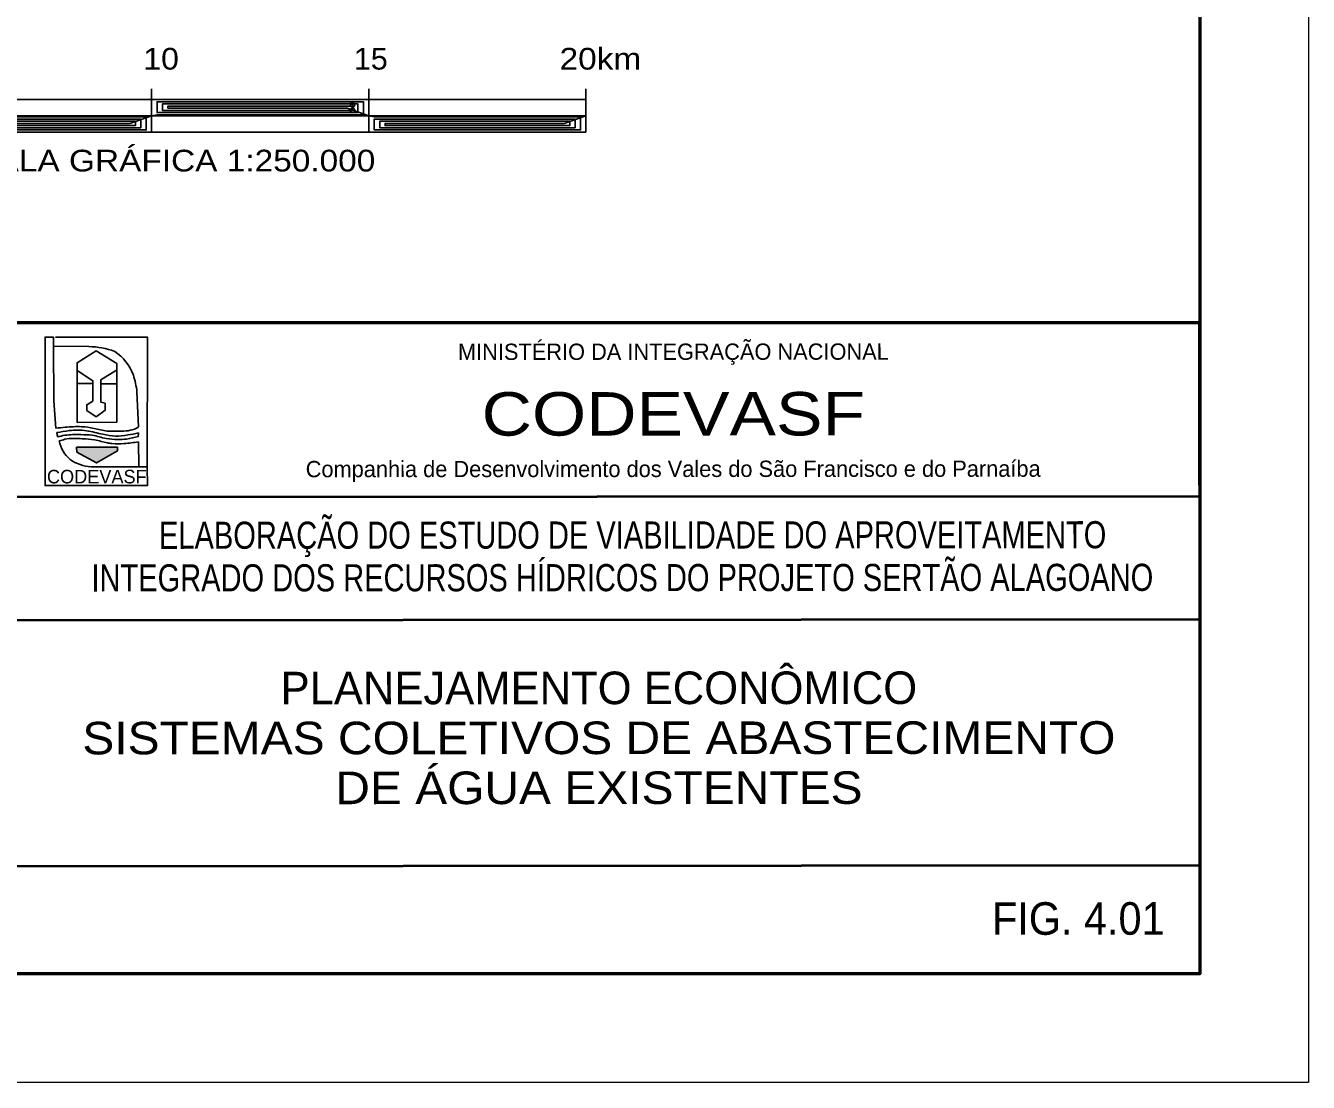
# Model space of a CAD drawing. Extents: x 553962 to 842807, y 8883888 to 9032388.
# Drawn here: x 813277 to 842807, y 8883888 to 8908226 of the extents above; entities that cross this region are included whole.
import ezdxf
from ezdxf.enums import TextEntityAlignment as Align

# ---------------------------------------------------------------- set-up
doc = ezdxf.new("R2010")
doc.units = 0
doc.header["$LTSCALE"] = 200
doc.header["$PDMODE"] = 32
doc.header["$PDSIZE"] = 100
for name, color, linetype, lineweight in [('3', 7, 'Continuous', 13), ('4', 7, 'Continuous', 25), ('5', 7, 'Continuous', 25)]:
    doc.layers.add(name, color=color, linetype=linetype, lineweight=lineweight)

msp = doc.modelspace()

# ---------------------------------------------------------------- hatches: boundary and pattern name
at = {"layer": '4'}
msp.add_hatch(color=256, dxfattribs=at).paths.add_polyline_path([(814449.8, 8898515.3), (815389.8, 8898515.3), (815389.8, 8898430.3), (814904.8, 8898152.8), (814454.8, 8898405.3)])
msp.add_hatch(color=256, dxfattribs=at).paths.add_polyline_path([(814449.8, 8898515.3), (815389.8, 8898515.3), (815389.8, 8898430.3), (814904.8, 8898152.8), (814454.8, 8898405.3)])

# ---------------------------------------------------------------- linework, layer by layer
at = {"layer": '3'}
msp.add_lwpolyline([(842807.3, 9032387.8), (842807.3, 8883887.8), (553961.7, 8883887.8), (553961.7, 9032387.8)], close=True, dxfattribs=at)
at = {"layer": '3', "lineweight": 53}
msp.add_lwpolyline([(840307.3, 9029887.8), (840307.3, 8886387.8), (560211.7, 8886387.8), (560211.7, 9029887.8)], close=True, dxfattribs=at)
at = {"layer": '4', "lineweight": 40}
for p, q in [((796549.8, 8901392.8), (840297.3, 8901390.3)), ((796549.8, 8901392.8), (840297.3, 8901390.3)), ((840297.3, 8901390.3), (840307.3, 8886387.8)), ((840297.3, 8901390.3), (840307.3, 8886387.8)), ((840307.3, 8901387.8), (840307.3, 8886387.8)), ((840307.3, 8901387.8), (840307.3, 8886387.8)), ((796552.3, 8897362.8), (840302.3, 8897390.3)), ((796552.3, 8897362.8), (840302.3, 8897390.3)), ((812797.3, 8894535.3), (840302.3, 8894555.3)), ((812797.3, 8894535.3), (840302.3, 8894555.3)), ((812802.3, 8888870.3), (840304.8, 8888887.8)), ((812802.3, 8888870.3), (840304.8, 8888887.8)), ((796547.3, 8886392.8), (840307.3, 8886387.8)), ((796547.3, 8886392.8), (840307.3, 8886387.8))]:
    msp.add_line(p, q, dxfattribs=at)
at = {"layer": '4', "lineweight": 53}
msp.add_line((796557.3, 8901387.8), (840307.3, 8901387.8), dxfattribs=at)
msp.add_line((796557.3, 8901387.8), (840307.3, 8901387.8), dxfattribs=at)
at = {"layer": '4'}
for p, q in [((813919.8, 8900840.3), (814729.8, 8900832.8)), ((813919.8, 8900840.3), (814729.8, 8900832.8)), ((814459.8, 8899087.8), (814459.8, 8900460.3)), ((814459.8, 8899087.8), (814459.8, 8900460.3)), ((814827.3, 8899980.3), (814467.3, 8899985.3)), ((814827.3, 8899980.3), (814467.3, 8899985.3)), ((815367.3, 8899975.3), (815009.8, 8899977.8)), ((815367.3, 8899975.3), (815009.8, 8899977.8)), ((815872.3, 8898987.8), (815839.8, 8899792.8)), ((815839.8, 8899792.8), (815872.3, 8898987.8)), ((815872.3, 8898987.8), (815839.8, 8899792.8)), ((815839.8, 8899792.8), (815872.3, 8898987.8)), ((813992.3, 8898852.8), (814012.3, 8898752.8)), ((814017.3, 8898755.3), (813992.3, 8898852.8)), ((814017.3, 8898755.3), (813992.3, 8898852.8)), ((813992.3, 8898852.8), (814012.3, 8898752.8)), ((814017.3, 8898755.3), (813992.3, 8898852.8)), ((814017.3, 8898755.3), (813992.3, 8898852.8)), ((815869.8, 8898760.3), (815872.3, 8898845.3)), ((815869.8, 8898760.3), (815872.3, 8898845.3)), ((815882.3, 8898077.8), (815872.3, 8898637.8)), ((815882.3, 8898077.8), (815872.3, 8898637.8)), ((815882.3, 8898077.8), (815872.3, 8898637.8)), ((815882.3, 8898077.8), (815872.3, 8898637.8)), ((814784.8, 8898067.8), (815872.3, 8898067.8)), ((814784.8, 8898067.8), (815872.3, 8898067.8))]:
    msp.add_line(p, q, dxfattribs=at)
at = {"layer": '4', "lineweight": 53}
msp.add_lwpolyline([(840307.3, 8901387.8), (840307.3, 8886387.8), (796557.3, 8886387.8)], dxfattribs=at)
msp.add_lwpolyline([(840307.3, 8901387.8), (840307.3, 8886387.8), (796557.3, 8886387.8)], dxfattribs=at)
at = {"layer": '4'}
for points in [[(813919.8, 8901050.3), (813724.8, 8901052.8), (813724.8, 8897632.8), (816079.8, 8897632.8), (816077.3, 8898067.8), (815872.3, 8898067.8), (814784.8, 8898067.8)], [(813919.8, 8901050.3), (813724.8, 8901052.8), (813724.8, 8897632.8), (816079.8, 8897632.8), (816077.3, 8898067.8), (815872.3, 8898067.8), (814784.8, 8898067.8)], [(813919.8, 8901050.3), (813724.8, 8901052.8), (813724.8, 8897632.8), (816079.8, 8897632.8), (816077.3, 8898067.8), (815872.3, 8898067.8), (814784.8, 8898067.8)], [(813919.8, 8901050.3), (813724.8, 8901052.8), (813724.8, 8897632.8), (816079.8, 8897632.8), (816077.3, 8898067.8), (815872.3, 8898067.8), (814784.8, 8898067.8)], [(814729.8, 8900832.8), (813919.8, 8900840.3), (813919.8, 8901050.3)], [(813974.8, 8898952.8), (813929.8, 8899585.3), (813919.8, 8900840.3), (813919.8, 8901050.3)], [(813974.8, 8898952.8), (813929.8, 8899585.3), (813919.8, 8900840.3), (813919.8, 8901050.3)], [(814729.8, 8900832.8), (813919.8, 8900840.3), (813919.8, 8901050.3)], [(813974.8, 8898952.8), (813929.8, 8899585.3), (813919.8, 8900840.3), (813919.8, 8901050.3)], [(813974.8, 8898952.8), (813929.8, 8899585.3), (813919.8, 8900840.3), (813919.8, 8901050.3)], [(813967.3, 8901052.8), (816079.8, 8901052.8), (816077.3, 8898067.8), (815872.3, 8898067.8)], [(813967.3, 8901052.8), (816079.8, 8901052.8), (816077.3, 8898067.8), (815872.3, 8898067.8)], [(813974.8, 8898952.8), (813929.8, 8899585.3), (813919.8, 8900840.3)], [(813974.8, 8898952.8), (813929.8, 8899585.3), (813919.8, 8900840.3)], [(814459.8, 8900460.3), (814902.3, 8900735.3), (815374.8, 8900442.8)], [(815374.8, 8900442.8), (814902.3, 8900735.3), (814459.8, 8900460.3), (814459.8, 8899087.8)], [(814459.8, 8900460.3), (814902.3, 8900735.3), (815374.8, 8900442.8)], [(815374.8, 8900442.8), (814902.3, 8900735.3), (814459.8, 8900460.3), (814459.8, 8899087.8)], [(815374.8, 8900442.8), (815374.8, 8899090.3), (814459.8, 8899087.8)], [(814459.8, 8899087.8), (815374.8, 8899090.3), (815374.8, 8900442.8)], [(815374.8, 8900442.8), (815374.8, 8899090.3), (814459.8, 8899087.8)], [(814459.8, 8899087.8), (815374.8, 8899090.3), (815374.8, 8900442.8)], [(814459.8, 8900285.3), (814827.3, 8900047.8), (814822.3, 8899577.8), (814682.3, 8899495.3), (814682.3, 8899362.8), (814902.3, 8899217.8), (815104.8, 8899367.8), (815104.8, 8899527.8), (815009.8, 8899550.3), (815009.8, 8900070.3), (815369.8, 8900287.8)], [(814459.8, 8900285.3), (814827.3, 8900047.8), (814822.3, 8899577.8), (814682.3, 8899495.3), (814682.3, 8899362.8), (814902.3, 8899217.8), (815104.8, 8899367.8), (815104.8, 8899527.8), (815009.8, 8899550.3), (815009.8, 8900070.3), (815369.8, 8900287.8)]]:
    msp.add_lwpolyline(points, dxfattribs=at)
msp.add_lwpolyline([(814449.8, 8898515.3), (815389.8, 8898515.3), (815389.8, 8898430.3), (814904.8, 8898152.8), (814454.8, 8898405.3)], close=True, dxfattribs=at)
msp.add_lwpolyline([(814449.8, 8898515.3), (815389.8, 8898515.3), (815389.8, 8898430.3), (814904.8, 8898152.8), (814454.8, 8898405.3)], close=True, dxfattribs=at)
msp.add_lwpolyline([(814449.8, 8898515.3), (815389.8, 8898515.3), (815389.8, 8898430.3), (814904.8, 8898152.8), (814454.8, 8898405.3)], close=True, dxfattribs=at)
msp.add_lwpolyline([(814449.8, 8898515.3), (815389.8, 8898515.3), (815389.8, 8898430.3), (814904.8, 8898152.8), (814454.8, 8898405.3)], close=True, dxfattribs=at)
for centre, radius, start, end in [((814701.4, 8898980.4), 1853.2, 70.20108, 89.11971), ((814701.4, 8898980.4), 1853.2, 70.20108, 89.11971), ((814701.4, 8898980.4), 1853.2, 70.20108, 89.11971), ((814701.4, 8898980.4), 1853.2, 70.20108, 89.11971), ((814634.9, 8899740.3), 1203.9, 21.25111, 54.78963), ((814634.9, 8899740.3), 1203.9, 21.25111, 54.78963), ((814634.9, 8899740.3), 1203.9, 21.25111, 54.78963), ((814634.9, 8899740.3), 1203.9, 21.25111, 54.78963), ((813828.4, 8899561.5), 2024.3, 6.5558, 17.69155), ((813828.4, 8899561.5), 2024.3, 6.5558, 17.69155), ((813828.4, 8899561.5), 2024.3, 6.5558, 17.69155), ((813828.4, 8899561.5), 2024.3, 6.5558, 17.69155), ((814799.7, 8898810.8), 763.2, 191.37196, 229.22033), ((814799.7, 8898810.8), 763.2, 191.37196, 229.22033), ((814799.7, 8898810.8), 763.2, 191.37196, 229.22033), ((814799.7, 8898810.8), 763.2, 191.37196, 229.22033), ((814799.7, 8898810.8), 763.2, 191.37196, 229.22033), ((814799.7, 8898810.8), 763.2, 191.37196, 229.22033), ((814812.6, 8898940.3), 872.9, 234.13889, 268.09017), ((814812.6, 8898940.3), 872.9, 234.13889, 268.09017), ((814812.6, 8898940.3), 872.9, 234.13889, 268.09017), ((814812.6, 8898940.3), 872.9, 234.13889, 268.09017), ((814812.6, 8898940.3), 872.9, 234.13889, 268.09017), ((814812.6, 8898940.3), 872.9, 234.13889, 268.09017)]:
    msp.add_arc(centre, radius, start, end, dxfattribs=at)
for points in [[(815872.3, 8898975.3), (815684.8, 8898905.3), (815489.8, 8898887.8), (815342.3, 8898885.3), (815154.8, 8898887.8), (814852.3, 8898950.3), (814564.8, 8898987.8), (814189.8, 8898975.3), (813974.8, 8898952.8)], [(815872.3, 8898975.3), (815684.8, 8898905.3), (815489.8, 8898887.8), (815342.3, 8898885.3), (815154.8, 8898887.8), (814852.3, 8898950.3), (814564.8, 8898987.8), (814189.8, 8898975.3), (813974.8, 8898952.8)], [(815872.3, 8898975.3), (815684.8, 8898905.3), (815489.8, 8898887.8), (815342.3, 8898885.3), (815154.8, 8898887.8), (814852.3, 8898950.3), (814564.8, 8898987.8), (814189.8, 8898975.3), (813974.8, 8898952.8)], [(815872.3, 8898975.3), (815684.8, 8898905.3), (815489.8, 8898887.8), (815342.3, 8898885.3), (815154.8, 8898887.8), (814852.3, 8898950.3), (814564.8, 8898987.8), (814189.8, 8898975.3), (813974.8, 8898952.8)], [(815872.3, 8898975.3), (815684.8, 8898905.3), (815489.8, 8898887.8), (815342.3, 8898885.3), (815154.8, 8898887.8), (814852.3, 8898950.3), (814564.8, 8898987.8), (814189.8, 8898975.3), (813974.8, 8898952.8)], [(815872.3, 8898975.3), (815684.8, 8898905.3), (815489.8, 8898887.8), (815342.3, 8898885.3), (815154.8, 8898887.8), (814852.3, 8898950.3), (814564.8, 8898987.8), (814189.8, 8898975.3), (813974.8, 8898952.8)], [(815872.3, 8898845.3), (815627.3, 8898797.8), (815347.3, 8898772.8), (815057.3, 8898812.8), (814679.8, 8898895.3), (814282.3, 8898897.8), (813992.3, 8898852.8)], [(813992.3, 8898852.8), (814282.3, 8898897.8), (814679.8, 8898895.3), (815057.3, 8898812.8), (815347.3, 8898772.8), (815627.3, 8898797.8), (815872.3, 8898845.3)], [(813992.3, 8898852.8), (814282.3, 8898897.8), (814679.8, 8898895.3), (815057.3, 8898812.8), (815347.3, 8898772.8), (815627.3, 8898797.8), (815872.3, 8898845.3)], [(815872.3, 8898845.3), (815627.3, 8898797.8), (815347.3, 8898772.8), (815057.3, 8898812.8), (814679.8, 8898895.3), (814282.3, 8898897.8), (813992.3, 8898852.8)], [(813992.3, 8898852.8), (814282.3, 8898897.8), (814679.8, 8898895.3), (815057.3, 8898812.8), (815347.3, 8898772.8), (815627.3, 8898797.8), (815872.3, 8898845.3)], [(813992.3, 8898852.8), (814282.3, 8898897.8), (814679.8, 8898895.3), (815057.3, 8898812.8), (815347.3, 8898772.8), (815627.3, 8898797.8), (815872.3, 8898845.3)], [(814012.3, 8898752.8), (814177.3, 8898790.3), (814547.3, 8898805.3), (814812.3, 8898790.3), (815129.8, 8898717.8), (815399.8, 8898692.8), (815602.3, 8898705.3), (815872.3, 8898760.3)], [(815872.3, 8898760.3), (815602.3, 8898705.3), (815399.8, 8898692.8), (815129.8, 8898717.8), (814812.3, 8898790.3), (814547.3, 8898805.3), (814177.3, 8898790.3), (814012.3, 8898752.8)], [(815872.3, 8898760.3), (815602.3, 8898705.3), (815399.8, 8898692.8), (815129.8, 8898717.8), (814812.3, 8898790.3), (814547.3, 8898805.3), (814177.3, 8898790.3), (814012.3, 8898752.8)], [(814012.3, 8898752.8), (814177.3, 8898790.3), (814547.3, 8898805.3), (814812.3, 8898790.3), (815129.8, 8898717.8), (815399.8, 8898692.8), (815602.3, 8898705.3), (815872.3, 8898760.3)], [(815872.3, 8898760.3), (815602.3, 8898705.3), (815399.8, 8898692.8), (815129.8, 8898717.8), (814812.3, 8898790.3), (814547.3, 8898805.3), (814177.3, 8898790.3), (814012.3, 8898752.8)], [(815872.3, 8898760.3), (815602.3, 8898705.3), (815399.8, 8898692.8), (815129.8, 8898717.8), (814812.3, 8898790.3), (814547.3, 8898805.3), (814177.3, 8898790.3), (814012.3, 8898752.8)], [(815872.3, 8898637.8), (815544.8, 8898600.3), (815264.8, 8898600.3), (815162.3, 8898615.3), (814864.8, 8898685.3), (814579.8, 8898712.8), (814179.8, 8898697.8), (814052.3, 8898660.3)], [(814052.3, 8898660.3), (814179.8, 8898697.8), (814579.8, 8898712.8), (814864.8, 8898685.3), (815162.3, 8898615.3), (815264.8, 8898600.3), (815544.8, 8898600.3), (815872.3, 8898637.8)], [(814052.3, 8898660.3), (814179.8, 8898697.8), (814579.8, 8898712.8), (814864.8, 8898685.3), (815162.3, 8898615.3), (815264.8, 8898600.3), (815544.8, 8898600.3), (815872.3, 8898637.8)], [(815872.3, 8898637.8), (815544.8, 8898600.3), (815264.8, 8898600.3), (815162.3, 8898615.3), (814864.8, 8898685.3), (814579.8, 8898712.8), (814179.8, 8898697.8), (814052.3, 8898660.3)], [(814052.3, 8898660.3), (814179.8, 8898697.8), (814579.8, 8898712.8), (814864.8, 8898685.3), (815162.3, 8898615.3), (815264.8, 8898600.3), (815544.8, 8898600.3), (815872.3, 8898637.8)], [(814052.3, 8898660.3), (814179.8, 8898697.8), (814579.8, 8898712.8), (814864.8, 8898685.3), (815162.3, 8898615.3), (815264.8, 8898600.3), (815544.8, 8898600.3), (815872.3, 8898637.8)]]:
    msp.add_spline(points, degree=3, dxfattribs=at)
at = {"layer": '5'}
for p, q in [((816177.5, 8905773.4), (816177.5, 8906773.4)), ((821177.5, 8905773.4), (821177.5, 8906773.4)), ((826177.5, 8905773.4), (826177.5, 8906773.4)), ((806177.5, 8906523.4), (826177.5, 8906523.4)), ((806177.5, 8906149.4), (826177.5, 8906149.4)), ((806177.5, 8905773.4), (826177.5, 8905773.4))]:
    msp.add_line(p, q, dxfattribs=at)
for points in [[(811552.5, 8905973.4), (815677.5, 8905973.4), (816177.5, 8906149.4), (816302.5, 8906173.4), (821052.5, 8906173.4), (821052.5, 8906473.4), (816302.5, 8906473.4), (816302.5, 8906223.4), (820927.5, 8906223.4), (820927.5, 8906423.4), (816427.5, 8906423.4), (816427.5, 8906273.4), (820802.5, 8906273.4), (820802.5, 8906373.4), (816552.5, 8906373.4), (816552.5, 8906323.4), (820677.5, 8906323.4), (821177.5, 8906149.4), (821302.5, 8906123.4), (826052.5, 8906123.4), (826052.5, 8905823.4), (821302.5, 8905823.4), (821302.5, 8906073.4), (825927.5, 8906073.4), (825927.5, 8905873.4), (821427.5, 8905873.4), (821427.5, 8906023.4), (825802.5, 8906023.4), (825802.5, 8905923.4), (821552.5, 8905923.4), (821552.5, 8905973.4), (825677.5, 8905973.4), (826177.5, 8906149.4)], [(811302.5, 8906123.4), (816052.5, 8906123.4), (816052.5, 8905823.4), (811302.5, 8905823.4)], [(811302.5, 8906073.4), (815927.5, 8906073.4), (815927.5, 8905873.4), (811427.5, 8905873.4)], [(811427.5, 8906023.4), (815802.5, 8906023.4), (815802.5, 8905923.4), (811552.5, 8905923.4)]]:
    msp.add_lwpolyline(points, dxfattribs=at)
for p in [(820802.5, 8906398.4), (820802.5, 8906273.4)]:
    msp.add_point(p, dxfattribs=at)

# ---------------------------------------------------------------- texts
at = {"layer": '4'}
for s, height, p in [('MINISTÉRIO DA INTEGRAÇÃO NACIONAL', 375, (828189.1, 8900528.4)), ('Companhia de Desenvolvimento dos Vales do São Francisco e do Parnaíba', 375, (828184.4, 8897830.2)), ('Companhia de Desenvolvimento dos Vales do São Francisco e do Parnaíba', 375, (828184.4, 8897830.2)), ('PLANEJAMENTO ECONÔMICO', 750, (826474.1, 8892598))]:
    msp.add_text(s, height=height, rotation=0.034, dxfattribs=at).set_placement(p, align=Align.CENTER)
for s, height, width, p in [('CODEVASF', 1000, 1.2, (828188.7, 8898785.4)), ('CODEVASF', 1000, 1.2, (828188.7, 8898785.4)), ('ELABORAÇÃO DO ESTUDO DE VIABILIDADE DO APROVEITAMENTO', 625, 0.8, (827252, 8896181.8)), ('ELABORAÇÃO DO ESTUDO DE VIABILIDADE DO APROVEITAMENTO', 625, 0.8, (827252, 8896181.8)), ('INTEGRADO DOS RECURSOS HÍDRICOS DO PROJETO SERTÃO ALAGOANO', 625, 0.8, (827015, 8895200.1)), ('INTEGRADO DOS RECURSOS HÍDRICOS DO PROJETO SERTÃO ALAGOANO', 625, 0.8, (827015, 8895200.1)), ('SISTEMAS COLETIVOS DE ABASTECIMENTO', 750, 1.1, (826474.8, 8891448)), ('DE ÁGUA EXISTENTES', 750, 1.1, (826475.4, 8890298)), ('FIG. 4.01', 749.9, 0.95, (837511.5, 8887287))]:
    msp.add_text(s, height=height, rotation=0.034, dxfattribs=dict(at, width=width)).set_placement(p, align=Align.CENTER)
msp.add_text('CODEVASF', height=312.2, dxfattribs=at).set_placement((813767.3, 8897682.8))
msp.add_text('CODEVASF', height=312.2, dxfattribs=at).set_placement((813767.3, 8897682.8))
at = {"layer": '5'}
for s, width, p in [('20km', 1.15, (825568.9, 8907213.5)), ('10', 1.1, (815987.1, 8907213.5)), ('15', 1.05, (820832.9, 8907213.5))]:
    msp.add_text(s, height=500, dxfattribs=dict(at, width=width)).set_placement(p)
at = {"layer": '5', "width": 1.15}
msp.add_text('ESCALA GRÁFICA 1:250.000', height=500, dxfattribs=at).set_placement((816177.5, 8904866.8), align=Align.CENTER)

doc.saveas('drawing.dxf')
